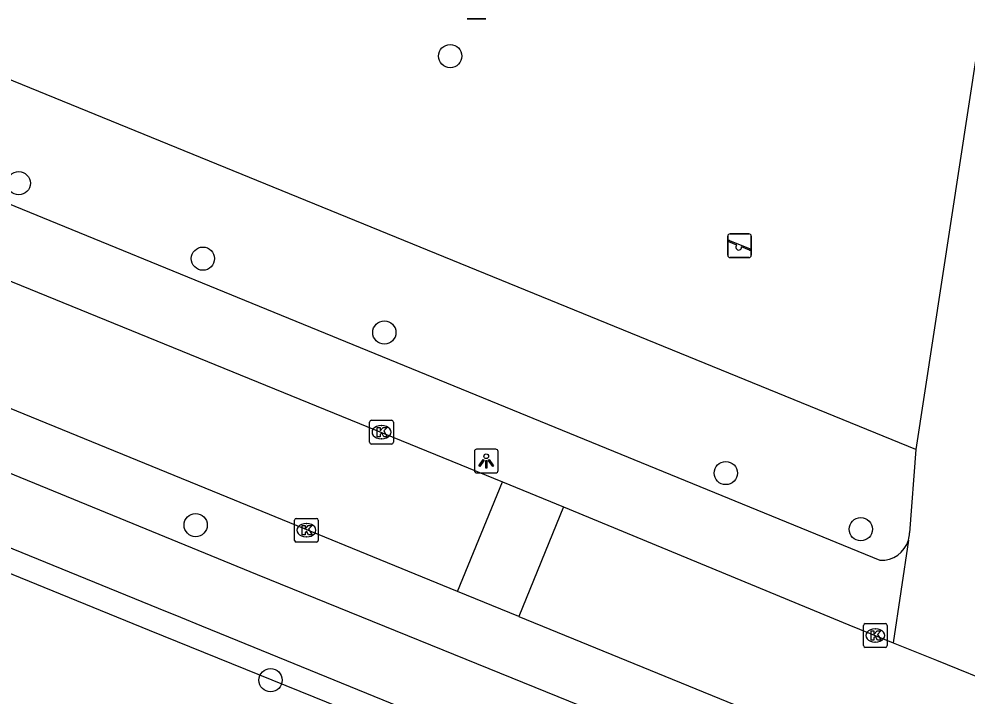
# Model space of a CAD drawing. Extents: x 163010 to 163853, y 382793 to 383982.
# Drawn here: x 163676.84 to 163716.81, y 383057.62 to 383086.14 of the extents above; entities that cross this region are included whole.
import ezdxf

# ---------------------------------------------------------------- set-up
doc = ezdxf.new("R2010")
doc.units = 0
for name, color, linetype in [('IMGEO_Afvalbak', 7, 'Continuous'), ('IMGEO_Boom', 7, 'Continuous'), ('IMGEO_Groenvoorziening', 7, 'Continuous'), ('IMGEO_Hek', 7, 'Continuous'), ('IMGEO_Kolk', 7, 'Continuous'), ('IMGEO_Lichtpunt', 7, 'Continuous'), ('IMGEO_Rijbaan_lokaal_open', 7, 'Continuous'), ('IMGEO_Speelvoorziening', 7, 'Continuous'), ('IMGEO_Voetpad_open', 7, 'Continuous')]:
    doc.layers.add(name, color=color, linetype=linetype)

msp = doc.modelspace()

# ---------------------------------------------------------------- linework, layer by layer
at = {"layer": 'IMGEO_Afvalbak'}
for p, q in [((163696.521, 383086.142), (163695.731, 383086.142)), ((163695.731, 383086.142), (163696.521, 383086.142))]:
    msp.add_line(p, q, dxfattribs=at)
at = {"layer": 'IMGEO_Boom'}
for centre in [(163695.017, 383084.579), (163676.829, 383079.221), (163684.592, 383076.044), (163692.241, 383072.932), (163706.637, 383067.01), (163684.286, 383064.818), (163712.329, 383064.643), (163687.445, 383058.283)]:
    msp.add_circle(centre, 0.489, dxfattribs=at)
at = {"layer": 'IMGEO_Groenvoorziening'}
for points in [[(163551.925, 383113.604), (163682.332, 383060.389), (163714.021, 383047.565), (163716.256, 383044.834), (163715.519, 383040.306)], [(163714.654, 383068.002), (163651.938, 383093.599)]]:
    msp.add_lwpolyline(points, dxfattribs=at)
at = {"layer": 'IMGEO_Hek'}
msp.add_lwpolyline([(163668.146, 383152.551), (163671.878, 383176.79), (163672.946, 383177.576), (163673.417, 383178.311), (163676.436, 383180.421), (163676.757, 383180.227), (163679.151, 383179.843), (163697.534, 383177.061), (163726.338, 383172.701), (163723.797, 383155.311), (163727.894, 383154.735), (163725.721, 383140.138), (163725.671, 383139.799), (163714.654, 383068.002), (163651.938, 383093.599), (163652.08, 383093.941), (163660.107, 383112.661)], dxfattribs=at)
at = {"layer": 'IMGEO_Kolk'}
for p, q in [((163691.621, 383068.308), (163691.621, 383069.16)), ((163691.696, 383069.234), (163692.548, 383069.234)), ((163692.109, 383069.014), (163692.134, 383069.014)), ((163692.622, 383069.16), (163692.622, 383068.308)), ((163692.548, 383068.234), (163691.696, 383068.234)), ((163692.132, 383068.454), (163692.107, 383068.454)), ((163688.455, 383064.175), (163688.455, 383065.027)), ((163688.53, 383065.101), (163689.382, 383065.101)), ((163689.456, 383065.027), (163689.456, 383064.175)), ((163688.943, 383064.881), (163688.968, 383064.881)), ((163688.966, 383064.321), (163688.941, 383064.321)), ((163689.382, 383064.101), (163688.53, 383064.101)), ((163712.516, 383060.665), (163713.368, 383060.665)), ((163712.441, 383059.739), (163712.441, 383060.591)), ((163712.929, 383060.445), (163712.954, 383060.445)), ((163713.442, 383060.591), (163713.442, 383059.739)), ((163712.952, 383059.885), (163712.927, 383059.885)), ((163713.368, 383059.665), (163712.516, 383059.665))]:
    msp.add_line(p, q, dxfattribs=at)
for points in [[(163691.621, 383068.308), (163691.621, 383069.16)], [(163691.696, 383069.234), (163692.548, 383069.234)], [(163692.622, 383069.16), (163692.622, 383068.308)], [(163691.942, 383068.934), (163692.065, 383068.934), (163692.065, 383068.783), (163692.195, 383068.934), (163692.359, 383068.934), (163692.213, 383068.783), (163692.366, 383068.534), (163692.214, 383068.534), (163692.129, 383068.698), (163692.065, 383068.631), (163692.065, 383068.534), (163691.942, 383068.534), (163691.942, 383068.934)], [(163692.548, 383068.234), (163691.696, 383068.234)], [(163688.455, 383064.175), (163688.455, 383065.027)], [(163688.53, 383065.101), (163689.382, 383065.101)], [(163689.456, 383065.027), (163689.456, 383064.175)], [(163688.776, 383064.801), (163688.899, 383064.801), (163688.899, 383064.65), (163689.029, 383064.801), (163689.193, 383064.801), (163689.047, 383064.65), (163689.2, 383064.401), (163689.048, 383064.401), (163688.963, 383064.565), (163688.899, 383064.498), (163688.899, 383064.401), (163688.776, 383064.401), (163688.776, 383064.801)], [(163689.382, 383064.101), (163688.53, 383064.101)], [(163712.516, 383060.665), (163713.368, 383060.665)], [(163712.441, 383059.739), (163712.441, 383060.591)], [(163712.762, 383060.365), (163712.885, 383060.365), (163712.885, 383060.214), (163713.015, 383060.365), (163713.179, 383060.365), (163713.033, 383060.214), (163713.186, 383059.965), (163713.034, 383059.965), (163712.949, 383060.129), (163712.885, 383060.062), (163712.885, 383059.965), (163712.762, 383059.965), (163712.762, 383060.365)], [(163713.442, 383060.591), (163713.442, 383059.739)], [(163713.368, 383059.665), (163712.516, 383059.665)]]:
    msp.add_lwpolyline(points, dxfattribs=at)
for centre, start, end in [((163691.698, 383069.158), 91.552, 178.448), ((163691.698, 383069.158), 91.552, 178.448), ((163692.546, 383069.158), 1.552, 88.448), ((163692.546, 383069.158), 1.552, 88.448), ((163691.698, 383068.31), 181.552, 268.448), ((163691.698, 383068.31), 181.552, 268.448), ((163692.546, 383068.31), 271.552, 358.448), ((163692.546, 383068.31), 271.552, 358.448), ((163688.532, 383065.025), 91.552, 178.448), ((163688.532, 383065.025), 91.552, 178.448), ((163689.38, 383065.025), 1.552, 88.448), ((163689.38, 383065.025), 1.552, 88.448), ((163688.532, 383064.177), 181.552, 268.448), ((163688.532, 383064.177), 181.552, 268.448), ((163689.38, 383064.177), 271.552, 358.448), ((163689.38, 383064.177), 271.552, 358.448), ((163712.518, 383060.589), 91.552, 178.448), ((163712.518, 383060.589), 91.552, 178.448), ((163713.366, 383060.589), 1.552, 88.448), ((163713.366, 383060.589), 1.552, 88.448), ((163712.518, 383059.741), 181.552, 268.448), ((163712.518, 383059.741), 181.552, 268.448), ((163713.366, 383059.741), 271.552, 358.448), ((163713.366, 383059.741), 271.552, 358.448)]:
    msp.add_arc(centre, 0.0765, start, end, dxfattribs=at)
for centre, major_axis, ratio, start_param, end_param in [((163692.108, 383068.734), (-0.387, 0.002), 0.722429, 4.712389, 7.853982), ((163692.133, 383068.734), (-0.39, 0.002), 0.717154, 1.570796, 4.712389), ((163688.942, 383064.601), (-0.387, 0.002), 0.722429, 4.712389, 7.853982), ((163688.967, 383064.601), (-0.39, 0.002), 0.717154, 1.570796, 4.712389), ((163712.928, 383060.165), (-0.387, 0.002), 0.722429, 4.712389, 7.853982), ((163712.953, 383060.165), (-0.39, 0.002), 0.717154, 1.570796, 4.712389)]:
    msp.add_ellipse(centre, major_axis=major_axis, ratio=ratio, start_param=start_param, end_param=end_param, dxfattribs=at)
at = {"layer": 'IMGEO_Lichtpunt'}
for p, q in [((163696.037, 383067.918), (163696.037, 383067.111)), ((163696.037, 383067.918), (163696.037, 383067.111)), ((163696.939, 383068.013), (163696.131, 383068.013)), ((163696.939, 383068.013), (163696.131, 383068.013)), ((163697.033, 383067.111), (163697.033, 383067.918)), ((163697.033, 383067.111), (163697.033, 383067.918)), ((163696.131, 383067.017), (163696.939, 383067.017)), ((163696.131, 383067.017), (163696.939, 383067.017))]:
    msp.add_line(p, q, dxfattribs=at)
for points in [[(163696.411, 383067.582), (163696.45, 383067.554), (163696.262, 383067.292), (163696.224, 383067.319), (163696.411, 383067.582)], [(163696.513, 383067.534), (163696.56, 383067.534), (163696.56, 383067.212), (163696.513, 383067.212), (163696.513, 383067.534)], [(163696.623, 383067.554), (163696.661, 383067.581), (163696.848, 383067.319), (163696.809, 383067.291), (163696.623, 383067.554)]]:
    msp.add_lwpolyline(points, dxfattribs=at)
msp.add_circle((163696.536, 383067.716), 0.0994, dxfattribs=at)
for centre, start, end in [((163696.131, 383067.918), 90, 180), ((163696.131, 383067.918), 90, 180), ((163696.939, 383067.918), 0, 90), ((163696.939, 383067.918), 0, 90), ((163696.131, 383067.111), 180, 270), ((163696.131, 383067.111), 180, 270), ((163696.939, 383067.111), 270, 0), ((163696.939, 383067.111), 270, 360)]:
    msp.add_arc(centre, 0.0946, start, end, dxfattribs=at)
at = {"layer": 'IMGEO_Rijbaan_lokaal_open'}
for points in [[(163634.878, 383092.067), (163697.216, 383066.645)], [(163695.331, 383062.02), (163685.312, 383066.121), (163633.015, 383087.498)], [(163695.331, 383062.02), (163697.216, 383066.645)], [(163697.216, 383066.645), (163699.799, 383065.591)], [(163699.799, 383065.591), (163697.913, 383060.965)], [(163699.799, 383065.591), (163711.825, 383060.619), (163713.699, 383059.861)], [(163697.913, 383060.965), (163695.331, 383062.02)], [(163697.913, 383060.965), (163716.76, 383053.267)], [(163713.699, 383059.861), (163715.525, 383059.123), (163718.295, 383058.002)]]:
    msp.add_lwpolyline(points, dxfattribs=at)
at = {"layer": 'IMGEO_Speelvoorziening'}
for p, q in [((163706.719, 383076.189), (163706.719, 383076.989)), ((163706.719, 383076.989), (163706.719, 383076.189)), ((163706.819, 383077.089), (163707.609, 383077.089)), ((163707.609, 383077.089), (163706.819, 383077.089)), ((163707.709, 383076.989), (163707.709, 383076.189)), ((163707.709, 383076.189), (163707.709, 383076.989)), ((163707.102, 383076.617), (163706.763, 383076.754)), ((163706.788, 383076.814), (163707.664, 383076.461)), ((163707.64, 383076.401), (163707.3, 383076.538)), ((163707.609, 383076.089), (163706.819, 383076.089)), ((163706.819, 383076.089), (163707.609, 383076.089))]:
    msp.add_line(p, q, dxfattribs=at)
for centre, radius, start, end in [((163706.819, 383076.989), 0.1, 90, 180), ((163706.819, 383076.989), 0.1, 90, 180), ((163707.609, 383076.989), 0.1, 0, 90), ((163707.609, 383076.989), 0.1, 360, 90), ((163706.776, 383076.784), 0.0327, 68.078, 248.078), ((163707.181, 383076.527), 0.12, 130.9928, 5.1632), ((163706.819, 383076.189), 0.1, 180, 270), ((163706.819, 383076.189), 0.1, 180, 270), ((163707.609, 383076.189), 0.1, 270, 0), ((163707.609, 383076.189), 0.1, 270, 0), ((163707.652, 383076.431), 0.0327, 248.078, 68.078)]:
    msp.add_arc(centre, radius, start, end, dxfattribs=at)
at = {"layer": 'IMGEO_Voetpad_open'}
for points in [[(163725.721, 383140.138), (163725.671, 383139.799), (163714.654, 383068.002)], [(163716.385, 383050.818), (163715.856, 383050.902), (163714.179, 383051.656), (163686.887, 383062.727), (163554.417, 383117.031)], [(163552.254, 383114.55), (163552.303, 383114.53), (163682.71, 383061.315), (163683.641, 383060.935), (163684.533, 383060.571), (163686.049, 383059.953), (163712.787, 383049.042), (163714.893, 383048.292), (163715.928, 383047.135)], [(163650.485, 383088.971), (163713.136, 383063.343)], [(163714.654, 383068.002), (163714.38, 383064.486)], [(163714.336, 383064.187), (163713.699, 383059.861)]]:
    msp.add_lwpolyline(points, dxfattribs=at)
for centre, radius, start, end in [((163713.246, 383064.5), 1.134, 343.9719, 359.2853), ((163713.217, 383064.503), 1.163, 266.0056, 344.2344)]:
    msp.add_arc(centre, radius, start, end, dxfattribs=at)

doc.saveas('drawing.dxf')
